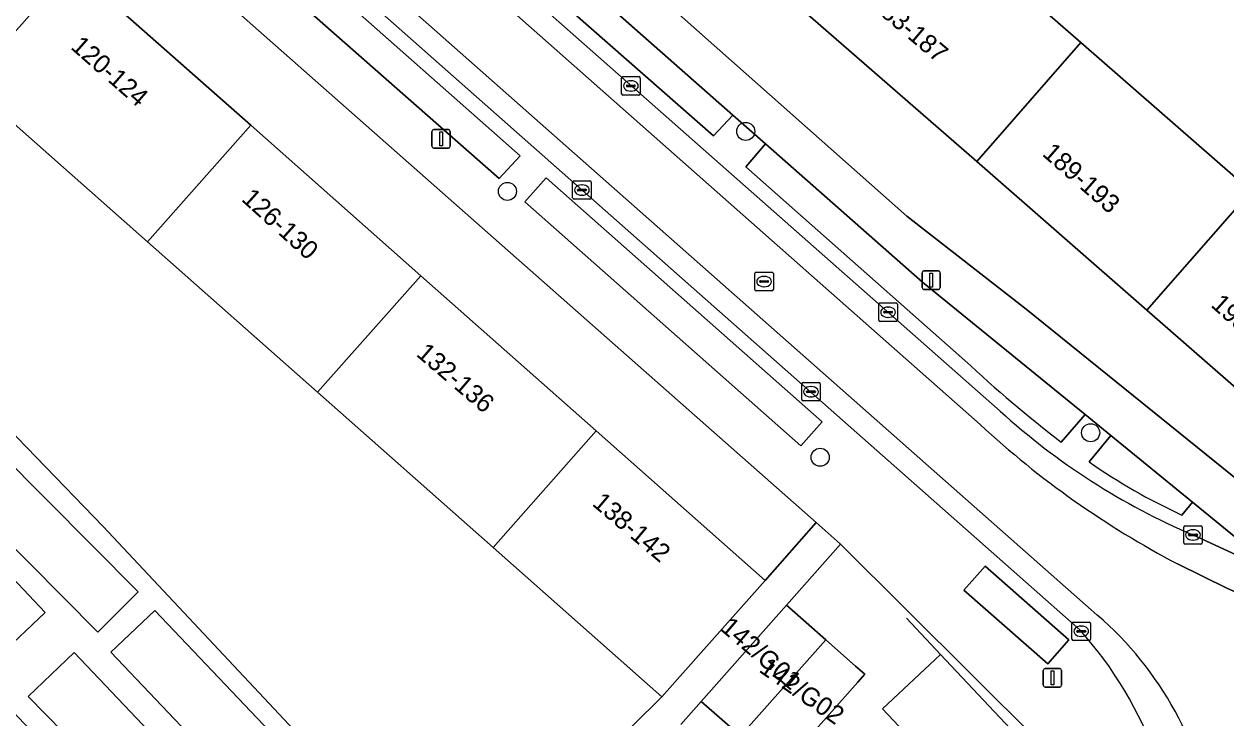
# Model space of a CAD drawing. Extents: x 162073 to 163043, y 381818 to 382561.
# Drawn here: x 162706.4 to 162771.5, y 382068.8 to 382106.4 of the extents above; entities that cross this region are included whole.
import ezdxf

# ---------------------------------------------------------------- set-up
doc = ezdxf.new("R2010")
doc.units = 0
for name, color, linetype in [('IMGEO_Boom', 7, 'Continuous'), ('IMGEO_Erf', 7, 'Continuous'), ('IMGEO_Fietspad_gesloten', 7, 'Continuous'), ('IMGEO_Kolk', 7, 'Continuous'), ('IMGEO_Lichtmast', 7, 'Continuous'), ('IMGEO_Muur', 7, 'Continuous'), ('IMGEO_Pand', 7, 'Continuous'), ('IMGEO_Pand_nummerreeks', 7, 'Continuous'), ('IMGEO_Parkeervlak_open', 7, 'Continuous'), ('IMGEO_Rijbaan_lokaal_open', 7, 'Continuous'), ('IMGEO_Rioolput', 7, 'Continuous'), ('IMGEO_Voetpad_open', 7, 'Continuous')]:
    doc.layers.add(name, color=color, linetype=linetype)

msp = doc.modelspace()

# ---------------------------------------------------------------- linework, layer by layer
at = {"layer": 'IMGEO_Boom'}
for centre in [(162745.463, 382100.586), (162732.566, 382097.339), (162764.131, 382084.266), (162749.493, 382082.94)]:
    msp.add_circle(centre, 0.489, dxfattribs=at)
at = {"layer": 'IMGEO_Erf'}
for points in [[(162674.032, 382145.847), (162671.428, 382142.74), (162680.955, 382134.307), (162690.858, 382125.541), (162699.498, 382117.893), (162709.001, 382109.481), (162718.673, 382100.92), (162727.878, 382092.772), (162737.374, 382084.366), (162746.514, 382076.276), (162749.277, 382079.405)], [(162740.883, 382136.724), (162735.077, 382130.304), (162744.864, 382121.759), (162754.191, 382113.616), (162763.596, 382105.404), (162772.809, 382097.361), (162777.988, 382092.839), (162781.755, 382089.551), (162787.326, 382095.933)], [(162748.557, 382107.163), (162739.23, 382115.306), (162729.443, 382123.851), (162726.516, 382120.553), (162754.178, 382096.002), (162760.644, 382090.959), (162773.293, 382080.753), (162773.886, 382080.538), (162776.121, 382083.098), (162767.175, 382090.908), (162757.963, 382098.951)], [(162722.292, 382086.462), (162713.087, 382094.608), (162703.821, 382102.808), (162696.169, 382094.204), (162710.696, 382079.187), (162729.718, 382058.893), (162740.929, 382069.968), (162731.789, 382078.056)]]:
    msp.add_lwpolyline(points, close=True, dxfattribs=at)
for points in [[(162764.864, 382064.031), (162750.594, 382078.24), (162747.676, 382074.936), (162749.792, 382073.063), (162751.412, 382071.628), (162751.908, 382071.189), (162751.526, 382070.758), (162747.29, 382065.974)], [(162757.336, 382064.577), (162752.874, 382069.324), (162756.005, 382072.267), (162763.573, 382064.216)], [(162745.174, 382067.848), (162743.058, 382069.721), (162741.945, 382068.461)]]:
    msp.add_lwpolyline(points, dxfattribs=at)
at = {"layer": 'IMGEO_Fietspad_gesloten'}
for points in [[(162663.777, 382169.764), (162659.768, 382173.314), (162658.953, 382172.402), (162758.158, 382084.712)], [(162656.604, 382169.748), (162655.805, 382168.834), (162763.539, 382073.588)], [(162764.162, 382074.674), (162656.604, 382169.748)], [(162759.231, 382085.439), (162681.455, 382154.112), (162663.777, 382169.764)], [(162773.447, 382076.997), (162769.668, 382078.736)], [(162768.84, 382077.168), (162771.545, 382075.826), (162774.069, 382074.713), (162779.436, 382072.953), (162782.376, 382072.347), (162782.716, 382074.286)]]:
    msp.add_lwpolyline(points, dxfattribs=at)
for centre, radius, start, end in [((162784.448, 382113.226), 37.524, 227.77639, 246.80367), ((162791.684, 382120.849), 49.294, 227.14643, 242.39143), ((162752.178, 382060.128), 18.847, 9.51887, 50.51469), ((162748.292, 382059.746), 20.593, 356.84656, 42.23552)]:
    msp.add_arc(centre, radius, start, end, dxfattribs=at)
at = {"layer": 'IMGEO_Kolk'}
for p, q in [((162738.746, 382102.628), (162738.746, 382103.48)), ((162738.821, 382103.554), (162739.673, 382103.554)), ((162739.747, 382103.48), (162739.747, 382102.628)), ((162739.005, 382103.048), (162739.005, 382103.06)), ((162739.443, 382103.011), (162739.045, 382103.011)), ((162739.048, 382103.097), (162739.446, 382103.097)), ((162739.257, 382102.774), (162739.232, 382102.774)), ((162739.234, 382103.334), (162739.259, 382103.334)), ((162739.489, 382103.06), (162739.489, 382103.048)), ((162739.673, 382102.554), (162738.821, 382102.554)), ((162736.098, 382096.987), (162736.098, 382097.839)), ((162736.173, 382097.913), (162737.025, 382097.913)), ((162736.586, 382097.693), (162736.611, 382097.693)), ((162737.099, 382097.839), (162737.099, 382096.987)), ((162737.025, 382096.913), (162736.173, 382096.913)), ((162736.357, 382097.407), (162736.357, 382097.419)), ((162736.795, 382097.37), (162736.397, 382097.37)), ((162736.4, 382097.456), (162736.798, 382097.456)), ((162736.609, 382097.133), (162736.584, 382097.133)), ((162736.841, 382097.419), (162736.841, 382097.407)), ((162752.669, 382090.372), (162752.669, 382091.224)), ((162752.744, 382091.298), (162753.596, 382091.298)), ((162753.157, 382091.078), (162753.182, 382091.078)), ((162753.67, 382091.224), (162753.67, 382090.372)), ((162752.928, 382090.792), (162752.928, 382090.804)), ((162753.366, 382090.755), (162752.968, 382090.755)), ((162752.971, 382090.841), (162753.369, 382090.841)), ((162753.18, 382090.518), (162753.155, 382090.518)), ((162753.412, 382090.804), (162753.412, 382090.792)), ((162753.596, 382090.298), (162752.744, 382090.298)), ((162748.492, 382086.064), (162748.492, 382086.916)), ((162748.567, 382086.99), (162749.419, 382086.99)), ((162748.751, 382086.484), (162748.751, 382086.496)), ((162749.189, 382086.447), (162748.791, 382086.447)), ((162748.794, 382086.533), (162749.192, 382086.533)), ((162748.98, 382086.77), (162749.005, 382086.77)), ((162749.235, 382086.496), (162749.235, 382086.484)), ((162749.493, 382086.916), (162749.493, 382086.064)), ((162749.419, 382085.99), (162748.567, 382085.99)), ((162749.003, 382086.21), (162748.978, 382086.21)), ((162769.167, 382078.31), (162769.167, 382079.162)), ((162769.242, 382079.236), (162770.094, 382079.236)), ((162769.426, 382078.73), (162769.426, 382078.742)), ((162769.864, 382078.693), (162769.466, 382078.693)), ((162769.469, 382078.779), (162769.867, 382078.779)), ((162769.655, 382079.016), (162769.68, 382079.016)), ((162769.91, 382078.742), (162769.91, 382078.73)), ((162770.168, 382079.162), (162770.168, 382078.31)), ((162770.094, 382078.236), (162769.242, 382078.236)), ((162769.678, 382078.456), (162769.653, 382078.456)), ((162763.119, 382073.091), (162763.119, 382073.943)), ((162763.194, 382074.017), (162764.046, 382074.017)), ((162763.378, 382073.511), (162763.378, 382073.523)), ((162763.816, 382073.474), (162763.418, 382073.474)), ((162763.421, 382073.56), (162763.819, 382073.56)), ((162763.607, 382073.797), (162763.632, 382073.797)), ((162763.862, 382073.523), (162763.862, 382073.511)), ((162764.12, 382073.943), (162764.12, 382073.091)), ((162764.046, 382073.017), (162763.194, 382073.017)), ((162763.63, 382073.237), (162763.605, 382073.237))]:
    msp.add_line(p, q, dxfattribs=at)
for points in [[(162738.746, 382102.628), (162738.746, 382103.48)], [(162738.821, 382103.554), (162739.673, 382103.554)], [(162739.747, 382103.48), (162739.747, 382102.628)], [(162739.673, 382102.554), (162738.821, 382102.554)], [(162736.098, 382096.987), (162736.098, 382097.839)], [(162736.173, 382097.913), (162737.025, 382097.913)], [(162737.099, 382097.839), (162737.099, 382096.987)], [(162737.025, 382096.913), (162736.173, 382096.913)], [(162752.669, 382090.372), (162752.669, 382091.224)], [(162752.744, 382091.298), (162753.596, 382091.298)], [(162753.67, 382091.224), (162753.67, 382090.372)], [(162753.596, 382090.298), (162752.744, 382090.298)], [(162748.492, 382086.064), (162748.492, 382086.916)], [(162748.567, 382086.99), (162749.419, 382086.99)], [(162749.493, 382086.916), (162749.493, 382086.064)], [(162749.419, 382085.99), (162748.567, 382085.99)], [(162769.167, 382078.31), (162769.167, 382079.162)], [(162769.242, 382079.236), (162770.094, 382079.236)], [(162770.168, 382079.162), (162770.168, 382078.31)], [(162770.094, 382078.236), (162769.242, 382078.236)], [(162763.119, 382073.091), (162763.119, 382073.943)], [(162763.194, 382074.017), (162764.046, 382074.017)], [(162764.12, 382073.943), (162764.12, 382073.091)], [(162764.046, 382073.017), (162763.194, 382073.017)]]:
    msp.add_lwpolyline(points, dxfattribs=at)
for centre, radius, start, end in [((162738.823, 382103.478), 0.0765, 91.55205, 178.44795), ((162738.823, 382103.478), 0.0765, 91.55205, 178.44795), ((162739.671, 382103.478), 0.0765, 1.55205, 88.44795), ((162739.671, 382103.478), 0.0765, 1.55205, 88.44795), ((162739.045, 382103.057), 0.0403, 85.87752, 175.75265), ((162739.042, 382103.047), 0.0366, 178.93798, 274.71019), ((162739.446, 382103.054), 0.043, 264.86636, 352.45326), ((162739.45, 382103.059), 0.0386, 1.73085, 96.63898), ((162738.823, 382102.63), 0.0765, 181.55205, 268.44795), ((162738.823, 382102.63), 0.0765, 181.55205, 268.44795), ((162739.671, 382102.63), 0.0765, 271.55205, 358.44795), ((162739.671, 382102.63), 0.0765, 271.55205, 358.44795), ((162736.175, 382097.837), 0.0765, 91.55205, 178.44795), ((162736.175, 382097.837), 0.0765, 91.55205, 178.44795), ((162737.023, 382097.837), 0.0765, 1.55205, 88.44795), ((162737.023, 382097.837), 0.0765, 1.55205, 88.44795), ((162736.175, 382096.989), 0.0765, 181.55205, 268.44795), ((162736.175, 382096.989), 0.0765, 181.55205, 268.44795), ((162736.397, 382097.416), 0.0403, 85.87752, 175.75265), ((162736.394, 382097.406), 0.0366, 178.93798, 274.71019), ((162736.798, 382097.413), 0.043, 264.86636, 352.45326), ((162736.802, 382097.418), 0.0386, 1.73085, 96.63898), ((162737.023, 382096.989), 0.0765, 271.55205, 358.44795), ((162737.023, 382096.989), 0.0765, 271.55205, 358.44795), ((162752.746, 382091.222), 0.0765, 91.55205, 178.44795), ((162752.746, 382091.222), 0.0765, 91.55205, 178.44795), ((162753.594, 382091.222), 0.0765, 1.55205, 88.44795), ((162753.594, 382091.222), 0.0765, 1.55205, 88.44795), ((162752.746, 382090.374), 0.0765, 181.55205, 268.44795), ((162752.746, 382090.374), 0.0765, 181.55205, 268.44795), ((162752.968, 382090.801), 0.0403, 85.87752, 175.75265), ((162752.965, 382090.791), 0.0366, 178.93798, 274.71019), ((162753.369, 382090.798), 0.043, 264.86636, 352.45326), ((162753.373, 382090.803), 0.0386, 1.73085, 96.63898), ((162753.594, 382090.374), 0.0765, 271.55205, 358.44795), ((162753.594, 382090.374), 0.0765, 271.55205, 358.44795), ((162748.569, 382086.914), 0.0765, 91.55205, 178.44795), ((162748.569, 382086.914), 0.0765, 91.55205, 178.44795), ((162748.791, 382086.493), 0.0403, 85.87752, 175.75265), ((162748.788, 382086.483), 0.0366, 178.93798, 274.71019), ((162749.192, 382086.49), 0.043, 264.86636, 352.45326), ((162749.196, 382086.495), 0.0386, 1.73085, 96.63898), ((162749.417, 382086.914), 0.0765, 1.55205, 88.44795), ((162749.417, 382086.914), 0.0765, 1.55205, 88.44795), ((162748.569, 382086.066), 0.0765, 181.55205, 268.44795), ((162748.569, 382086.066), 0.0765, 181.55205, 268.44795), ((162749.417, 382086.066), 0.0765, 271.55205, 358.44795), ((162749.417, 382086.066), 0.0765, 271.55205, 358.44795), ((162769.244, 382079.16), 0.0765, 91.55205, 178.44795), ((162769.244, 382079.16), 0.0765, 91.55205, 178.44795), ((162769.466, 382078.739), 0.0403, 85.87752, 175.75265), ((162769.463, 382078.729), 0.0366, 178.93798, 274.71019), ((162769.867, 382078.736), 0.043, 264.86636, 352.45326), ((162769.871, 382078.741), 0.0386, 1.73085, 96.63898), ((162770.092, 382079.16), 0.0765, 1.55205, 88.44795), ((162770.092, 382079.16), 0.0765, 1.55205, 88.44795), ((162769.244, 382078.312), 0.0765, 181.55205, 268.44795), ((162769.244, 382078.312), 0.0765, 181.55205, 268.44795), ((162770.092, 382078.312), 0.0765, 271.55205, 358.44795), ((162770.092, 382078.312), 0.0765, 271.55205, 358.44795), ((162763.196, 382073.941), 0.0765, 91.55205, 178.44795), ((162763.196, 382073.941), 0.0765, 91.55205, 178.44795), ((162763.418, 382073.52), 0.0403, 85.87752, 175.75265), ((162763.415, 382073.51), 0.0366, 178.93798, 274.71019), ((162763.819, 382073.517), 0.043, 264.86636, 352.45326), ((162763.823, 382073.522), 0.0386, 1.73085, 96.63898), ((162764.044, 382073.941), 0.0765, 1.55205, 88.44795), ((162764.044, 382073.941), 0.0765, 1.55205, 88.44795), ((162763.196, 382073.093), 0.0765, 181.55205, 268.44795), ((162763.196, 382073.093), 0.0765, 181.55205, 268.44795), ((162764.044, 382073.093), 0.0765, 271.55205, 358.44795), ((162764.044, 382073.093), 0.0765, 271.55205, 358.44795)]:
    msp.add_arc(centre, radius, start, end, dxfattribs=at)
for centre, major_axis, ratio, start_param, end_param in [((162739.233, 382103.054), (-0.387, 0.002), 0.722429, 4.712389, 7.853982), ((162739.258, 382103.054), (-0.39, 0.002), 0.717154, 1.570796, 4.712389), ((162736.585, 382097.413), (-0.387, 0.002), 0.722429, 4.712389, 7.853982), ((162736.61, 382097.413), (-0.39, 0.002), 0.717154, 1.570796, 4.712389), ((162753.156, 382090.798), (-0.387, 0.002), 0.722429, 4.712389, 7.853982), ((162753.181, 382090.798), (-0.39, 0.002), 0.717154, 1.570796, 4.712389), ((162748.979, 382086.49), (-0.387, 0.002), 0.722429, 4.712389, 7.853982), ((162749.004, 382086.49), (-0.39, 0.002), 0.717154, 1.570796, 4.712389), ((162769.654, 382078.736), (-0.387, 0.002), 0.722429, 4.712389, 7.853982), ((162769.679, 382078.736), (-0.39, 0.002), 0.717154, 1.570796, 4.712389), ((162763.606, 382073.517), (-0.387, 0.002), 0.722429, 4.712389, 7.853982), ((162763.631, 382073.517), (-0.39, 0.002), 0.717154, 1.570796, 4.712389)]:
    msp.add_ellipse(centre, major_axis=major_axis, ratio=ratio, start_param=start_param, end_param=end_param, dxfattribs=at)
at = {"layer": 'IMGEO_Lichtmast'}
for p, q in [((162728.485, 382099.784), (162728.485, 382100.584)), ((162728.485, 382100.584), (162728.485, 382099.784)), ((162728.585, 382100.684), (162729.375, 382100.684)), ((162729.375, 382100.684), (162728.585, 382100.684)), ((162729.475, 382100.584), (162729.475, 382099.784)), ((162729.475, 382099.784), (162729.475, 382100.584)), ((162729.375, 382099.684), (162728.585, 382099.684)), ((162728.585, 382099.684), (162729.375, 382099.684)), ((162755.005, 382092.134), (162755.005, 382092.934)), ((162755.005, 382092.934), (162755.005, 382092.134)), ((162755.105, 382093.034), (162755.895, 382093.034)), ((162755.895, 382093.034), (162755.105, 382093.034)), ((162755.995, 382092.934), (162755.995, 382092.134)), ((162755.995, 382092.134), (162755.995, 382092.934)), ((162755.895, 382092.034), (162755.105, 382092.034)), ((162755.105, 382092.034), (162755.895, 382092.034)), ((162761.667, 382071.494), (162762.457, 382071.494)), ((162762.457, 382071.494), (162761.667, 382071.494)), ((162761.567, 382070.594), (162761.567, 382071.394)), ((162761.567, 382071.394), (162761.567, 382070.594)), ((162762.557, 382071.394), (162762.557, 382070.594)), ((162762.557, 382070.594), (162762.557, 382071.394)), ((162762.457, 382070.494), (162761.667, 382070.494)), ((162761.667, 382070.494), (162762.457, 382070.494))]:
    msp.add_line(p, q, dxfattribs=at)
for points in [[(162728.905, 382100.559), (162729.055, 382100.559), (162729.055, 382099.809), (162728.905, 382099.809), (162728.905, 382100.559)], [(162755.425, 382092.909), (162755.575, 382092.909), (162755.575, 382092.159), (162755.425, 382092.159), (162755.425, 382092.909)], [(162761.987, 382071.369), (162762.137, 382071.369), (162762.137, 382070.619), (162761.987, 382070.619), (162761.987, 382071.369)]]:
    msp.add_lwpolyline(points, dxfattribs=at)
for centre, start, end in [((162728.585, 382100.584), 90, 180), ((162728.585, 382100.584), 90, 180), ((162729.375, 382100.584), 0, 90), ((162729.375, 382100.584), 360, 90), ((162728.585, 382099.784), 180, 270), ((162728.585, 382099.784), 180, 270), ((162729.375, 382099.784), 270, 0), ((162729.375, 382099.784), 270, 0), ((162755.105, 382092.934), 90, 180), ((162755.105, 382092.934), 90, 180), ((162755.895, 382092.934), 0, 90), ((162755.895, 382092.934), 360, 90), ((162755.105, 382092.134), 180, 270), ((162755.105, 382092.134), 180, 270), ((162755.895, 382092.134), 270, 0), ((162755.895, 382092.134), 270, 0), ((162761.667, 382071.394), 90, 180), ((162761.667, 382071.394), 90, 180), ((162762.457, 382071.394), 0, 90), ((162762.457, 382071.394), 360, 90), ((162761.667, 382070.594), 180, 270), ((162761.667, 382070.594), 180, 270), ((162762.457, 382070.594), 270, 0), ((162762.457, 382070.594), 270, 0)]:
    msp.add_arc(centre, 0.1, start, end, dxfattribs=at)
at = {"layer": 'IMGEO_Muur'}
msp.add_lwpolyline([(162756.005, 382072.267), (162754.17, 382074.22)], dxfattribs=at)
at = {"layer": 'IMGEO_Pand'}
for points in [[(162757.963, 382098.951), (162763.596, 382105.404), (162754.191, 382113.616), (162748.557, 382107.163)], [(162709.001, 382109.481), (162703.414, 382103.169), (162703.821, 382102.808), (162713.087, 382094.608), (162718.673, 382100.92)], [(162757.963, 382098.951), (162767.175, 382090.908), (162772.809, 382097.361), (162763.596, 382105.404)], [(162727.878, 382092.772), (162718.673, 382100.92), (162713.087, 382094.608), (162722.292, 382086.462)], [(162767.175, 382090.908), (162776.121, 382083.098), (162781.755, 382089.551), (162777.988, 382092.839), (162772.809, 382097.361)], [(162737.374, 382084.366), (162727.878, 382092.772), (162722.292, 382086.462), (162731.789, 382078.056)], [(162737.374, 382084.366), (162731.789, 382078.056), (162740.929, 382069.968), (162743.2, 382072.533), (162746.514, 382076.276)], [(162702.914, 382081.015), (162710.402, 382073.477), (162712.591, 382075.652), (162705.103, 382083.189)], [(162700.46, 382082.049), (162698.016, 382079.742), (162702.798, 382074.675), (162705.107, 382072.229), (162707.551, 382074.536)], [(162745.174, 382067.848), (162749.792, 382073.063), (162747.676, 382074.936), (162743.058, 382069.721)], [(162711.109, 382072.387), (162718.373, 382064.725), (162720.751, 382066.981), (162713.487, 382074.642)], [(162745.174, 382067.848), (162747.29, 382065.974), (162751.526, 382070.758), (162751.908, 382071.189), (162751.412, 382071.628), (162749.792, 382073.063)], [(162706.623, 382069.995), (162709.467, 382067.097), (162712.042, 382064.473), (162714.165, 382062.309), (162716.535, 382064.555), (162709.127, 382072.369)], [(162763.573, 382064.216), (162756.005, 382072.267), (162752.874, 382069.324), (162757.336, 382064.577), (162754.313, 382061.735), (162753.385, 382062.722), (162751.964, 382061.386), (162752.868, 382060.426), (162758.701, 382054.231), (162763.381, 382058.631), (162762.847, 382059.198), (162763.464, 382059.778), (162761.532, 382061.832), (162760.905, 382061.242), (162760.672, 382061.489)]]:
    msp.add_lwpolyline(points, close=True, dxfattribs=at)
at = {"layer": 'IMGEO_Parkeervlak_open'}
for points in [[(162715.758, 382112.448), (162716.771, 382113.602), (162718.066, 382112.466), (162717.053, 382111.312), (162732.114, 382098.044), (162733.264, 382099.263), (162706.154, 382123.239), (162704.941, 382121.935)], [(162743.716, 382100.354), (162744.767, 382101.473), (162727.885, 382116.378), (162726.792, 382115.218)], [(162748.455, 382083.557), (162749.605, 382084.856), (162734.659, 382098.081), (162733.509, 382096.781)], [(162761.815, 382071.757), (162762.958, 382073.059), (162758.419, 382077.049), (162757.276, 382075.747)]]:
    msp.add_lwpolyline(points, close=True, dxfattribs=at)
for points in [[(162762.532, 382083.76), (162763.841, 382085.252), (162755.026, 382092.417), (162746.529, 382099.913), (162745.466, 382098.662), (162757.329, 382088.174)], [(162769.064, 382079.815), (162769.647, 382080.517), (162765.224, 382084.116), (162764.052, 382082.689)]]:
    msp.add_lwpolyline(points, dxfattribs=at)
for centre, radius, start, end in [((162810.208, 382145.231), 77.793, 227.1767, 232.20364), ((162782.789, 382109.557), 32.756, 235.10945, 245.22858)]:
    msp.add_arc(centre, radius, start, end, dxfattribs=at)
at = {"layer": 'IMGEO_Rijbaan_lokaal_open'}
for points in [[(162758.158, 382084.712), (162658.953, 382172.402), (162656.604, 382169.748), (162764.162, 382074.674)], [(162779.436, 382072.953), (162774.069, 382074.713), (162771.545, 382075.826), (162768.84, 382077.168)]]:
    msp.add_lwpolyline(points, dxfattribs=at)
for centre, radius, start, end in [((162791.684, 382120.849), 49.294, 227.14643, 242.39143), ((162752.178, 382060.128), 18.847, 9.51887, 50.51469)]:
    msp.add_arc(centre, radius, start, end, dxfattribs=at)
at = {"layer": 'IMGEO_Rioolput'}
for p, q in [((162746.033, 382092.959), (162746.885, 382092.959)), ((162745.958, 382092.033), (162745.958, 382092.885)), ((162746.217, 382092.453), (162746.217, 382092.465)), ((162746.655, 382092.416), (162746.257, 382092.416)), ((162746.26, 382092.502), (162746.658, 382092.502)), ((162746.446, 382092.739), (162746.471, 382092.739)), ((162746.701, 382092.465), (162746.701, 382092.453)), ((162746.959, 382092.885), (162746.959, 382092.033)), ((162746.885, 382091.959), (162746.033, 382091.959)), ((162746.469, 382092.179), (162746.444, 382092.179))]:
    msp.add_line(p, q, dxfattribs=at)
for points in [[(162746.033, 382092.959), (162746.885, 382092.959)], [(162745.958, 382092.033), (162745.958, 382092.885)], [(162746.959, 382092.885), (162746.959, 382092.033)], [(162746.885, 382091.959), (162746.033, 382091.959)]]:
    msp.add_lwpolyline(points, dxfattribs=at)
for centre, radius, start, end in [((162746.035, 382092.883), 0.0765, 91.55205, 178.44795), ((162746.035, 382092.883), 0.0765, 91.55205, 178.44795), ((162746.883, 382092.883), 0.0765, 1.55205, 88.44795), ((162746.883, 382092.883), 0.0765, 1.55205, 88.44795), ((162746.257, 382092.462), 0.0403, 85.87752, 175.75265), ((162746.254, 382092.452), 0.0366, 178.93798, 274.71019), ((162746.658, 382092.459), 0.043, 264.86636, 352.45326), ((162746.662, 382092.464), 0.0386, 1.73085, 96.63898), ((162746.035, 382092.035), 0.0765, 181.55205, 268.44795), ((162746.035, 382092.035), 0.0765, 181.55205, 268.44795), ((162746.883, 382092.035), 0.0765, 271.55205, 358.44795), ((162746.883, 382092.035), 0.0765, 271.55205, 358.44795)]:
    msp.add_arc(centre, radius, start, end, dxfattribs=at)
for centre, major_axis, ratio, start_param, end_param in [((162746.445, 382092.459), (-0.387, 0.002), 0.722429, 4.712389, 7.853982), ((162746.47, 382092.459), (-0.39, 0.002), 0.717154, 1.570796, 4.712389)]:
    msp.add_ellipse(centre, major_axis=major_axis, ratio=ratio, start_param=start_param, end_param=end_param, dxfattribs=at)
at = {"layer": 'IMGEO_Voetpad_open'}
for points in [[(162686.857, 382155.753), (162687.031, 382155.952), (162683.872, 382158.709), (162677.027, 382164.777), (162676.91, 382164.881), (162674.18, 382167.302), (162667.189, 382173.499), (162663.777, 382169.764), (162681.455, 382154.112), (162682.005, 382154.755), (162683.102, 382156.007), (162685.359, 382154.003), (162697.842, 382142.924), (162699.73, 382141.305), (162722.006, 382121.575), (162727.885, 382116.378), (162744.767, 382101.473), (162746.529, 382099.913), (162755.026, 382092.417), (162763.841, 382085.252), (162765.224, 382084.116), (162769.647, 382080.517), (162774.479, 382076.56)], [(162763.539, 382073.588), (162655.805, 382168.834)], [(162652.011, 382165.5), (162668.909, 382150.217), (162670.073, 382149.164), (162674.032, 382145.847), (162749.277, 382079.405), (162750.581, 382078.253), (162750.594, 382078.24), (162764.864, 382064.031), (162765.79, 382055.945), (162768.854, 382058.613)], [(162775.384, 382079.994), (162773.886, 382080.538), (162773.293, 382080.753), (162760.644, 382090.959), (162754.178, 382096.002), (162726.516, 382120.553), (162723.945, 382122.835), (162686.857, 382155.753)], [(162744.767, 382101.473), (162743.716, 382100.354), (162726.792, 382115.218), (162727.885, 382116.378), (162722.006, 382121.575), (162720.949, 382120.336), (162698.593, 382140.07), (162699.73, 382141.305), (162697.842, 382142.924), (162696.796, 382141.685), (162682.005, 382154.755), (162681.455, 382154.112), (162759.231, 382085.439)], [(162757.329, 382088.174), (162745.466, 382098.662), (162746.529, 382099.913), (162744.767, 382101.473)], [(162741.945, 382068.461), (162743.058, 382069.721), (162747.676, 382074.936), (162750.594, 382078.24), (162750.581, 382078.253), (162749.277, 382079.405), (162746.514, 382076.276), (162743.2, 382072.533), (162740.929, 382069.968), (162729.718, 382058.893), (162710.696, 382079.187), (162696.169, 382094.204)], [(162764.052, 382082.689), (162765.224, 382084.116), (162763.841, 382085.252), (162762.532, 382083.76)], [(162700.46, 382082.049), (162707.551, 382074.536), (162705.107, 382072.229)], [(162774.479, 382076.56), (162769.647, 382080.517), (162769.064, 382079.815)], [(162769.668, 382078.736), (162773.447, 382076.997)], [(162703.935, 382071.111), (162708.576, 382066.246), (162709.467, 382067.097), (162706.623, 382069.995), (162709.127, 382072.369), (162716.535, 382064.555), (162714.165, 382062.309), (162712.042, 382064.473), (162711.114, 382063.587), (162722.289, 382051.875), (162714.323, 382044.324), (162714.469, 382044.144), (162712.753, 382042.836), (162712.481, 382042.616), (162712.277, 382042.867), (162710.195, 382041.175), (162706.314, 382038.022), (162706.517, 382037.772), (162706.166, 382037.487)]]:
    msp.add_lwpolyline(points, dxfattribs=at)
for points in [[(162717.053, 382111.312), (162716.944, 382111.188), (162715.65, 382112.324), (162715.758, 382112.448), (162704.941, 382121.935), (162706.154, 382123.239), (162733.264, 382099.263), (162732.114, 382098.044)], [(162734.659, 382098.081), (162749.605, 382084.856), (162748.455, 382083.557), (162733.509, 382096.781)], [(162702.914, 382081.015), (162705.103, 382083.189), (162712.591, 382075.652), (162710.402, 382073.477)], [(162758.419, 382077.049), (162762.958, 382073.059), (162761.815, 382071.757), (162757.276, 382075.747)], [(162711.109, 382072.387), (162713.487, 382074.642), (162720.751, 382066.981), (162718.373, 382064.725)]]:
    msp.add_lwpolyline(points, close=True, dxfattribs=at)
for centre, radius, start, end in [((162810.208, 382145.231), 77.793, 227.1767, 232.20364), ((162784.448, 382113.226), 37.524, 227.77639, 246.80367), ((162782.789, 382109.557), 32.756, 235.10945, 245.22858), ((162748.292, 382059.746), 20.593, 356.84656, 42.23552)]:
    msp.add_arc(centre, radius, start, end, dxfattribs=at)

# ---------------------------------------------------------------- texts
at = {"layer": 'IMGEO_Pand_nummerreeks'}
for s, rotation, p in [('183-187', 319.6859, (162752.125, 382107.416)), ('120-124', 318.68974, (162708.882, 382105.101)), ('189-193', 318.84603, (162761.465, 382099.311)), ('126-130', 317.91084, (162718.125, 382096.863)), ('195-199', 317.96094, (162770.59, 382091.136)), ('132-136', 319.43447, (162727.581, 382088.469)), ('138-142', 319.66187, (162737.106, 382080.368)), ('142/G01', 319.39871, (162744.036, 382073.616)), ('142/G02', 325.00798, (162746.132, 382071.356))]:
    msp.add_text(s, height=1, rotation=rotation, dxfattribs=at).set_placement(p)

doc.saveas('drawing.dxf')
